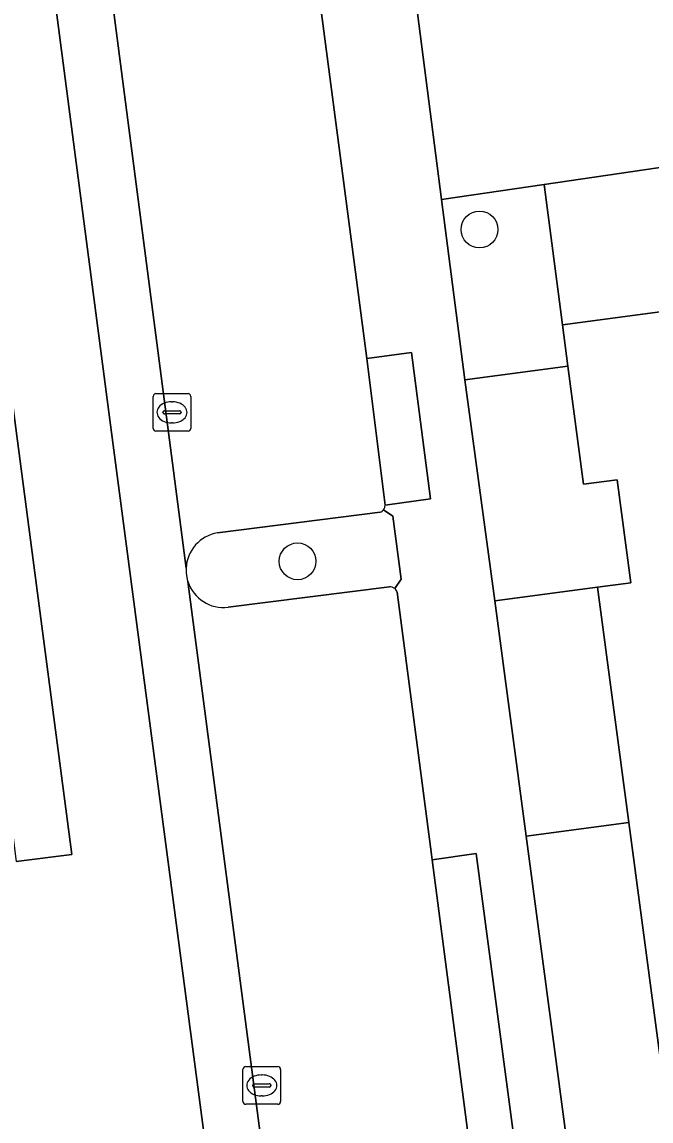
# Model space of a CAD drawing. Extents: x 160554 to 161248, y 385329 to 386506.
# Drawn here: x 161083.72 to 161100.45, y 385929.39 to 385958.61 of the extents above; entities that cross this region are included whole.
import ezdxf

# ---------------------------------------------------------------- set-up
doc = ezdxf.new("R2010")
doc.units = 0
for name, color, linetype in [('IMGEO_Boom', 7, 'Continuous'), ('IMGEO_Groenvoorziening', 7, 'Continuous'), ('IMGEO_Haag', 7, 'Continuous'), ('IMGEO_Hek', 7, 'Continuous'), ('IMGEO_Kolk', 7, 'Continuous'), ('IMGEO_Pand', 7, 'Continuous'), ('IMGEO_Parkeervlak_open', 7, 'Continuous'), ('IMGEO_Rijbaan_lokaal_gesloten', 7, 'Continuous'), ('IMGEO_Rijbaan_lokaal_open', 7, 'Continuous'), ('IMGEO_Voetpad_open', 7, 'Continuous')]:
    doc.layers.add(name, color=color, linetype=linetype)

msp = doc.modelspace()

# ---------------------------------------------------------------- linework, layer by layer
at = {"layer": 'IMGEO_Boom'}
for centre in [(161095.885, 385953.094), (161091.046, 385944.271)]:
    msp.add_circle(centre, 0.489, dxfattribs=at)
at = {"layer": 'IMGEO_Groenvoorziening'}
for points in [[(161132.353, 385923.907), (161130.428, 385938.734), (161127.194, 385962.541), (161093.966, 385960.914), (161094.874, 385953.891), (161097.601, 385954.29), (161108.541, 385955.891), (161109.928, 385945.494), (161112.775, 385924.141), (161115.749, 385901.843), (161118.463, 385881.489), (161121.251, 385860.582), (161122.752, 385849.325), (161123.708, 385842.158), (161122.665, 385842.019), (161112.744, 385840.696), (161112.591, 385841.865), (161109.707, 385841.529), (161110.155, 385838.705)], [(161093.631, 385943.549), (161093.803, 385943.793), (161093.581, 385945.469), (161093.334, 385945.644)], [(161093.238, 385945.578), (161088.917, 385945.028)], [(161089.196, 385943.049), (161093.489, 385943.591)]]:
    msp.add_lwpolyline(points, dxfattribs=at)
msp.add_lwpolyline([(161096.292, 385943.217), (161097.126, 385936.966), (161099.853, 385937.33), (161099.019, 385943.58)], close=True, dxfattribs=at)
for centre, radius, start, end in [((161093.187, 385945.755), 0.185, 286.1256, 322.8914), ((161089.079, 385944.041), 1, 99.3108, 177.4448), ((161089.1, 385944.044), 1.021, 177.6137, 191.3279), ((161088.854, 385943.985), 0.768, 190.6669, 199.3233), ((161089.079, 385944.042), 1, 198.1116, 276.717), ((161093.512, 385943.408), 0.184, 49.8473, 97.1989)]:
    msp.add_arc(centre, radius, start, end, dxfattribs=at)
at = {"layer": 'IMGEO_Haag'}
msp.add_lwpolyline([(161096.292, 385943.217), (161097.126, 385936.966), (161099.853, 385937.33), (161099.019, 385943.58)], close=True, dxfattribs=at)
at = {"layer": 'IMGEO_Hek'}
msp.add_lwpolyline([(161094.874, 385953.891), (161097.601, 385954.29), (161098.088, 385950.557)], dxfattribs=at)
at = {"layer": 'IMGEO_Kolk'}
for p, q in [((161087.205, 385947.805), (161087.205, 385948.657)), ((161087.28, 385948.731), (161088.132, 385948.731)), ((161088.206, 385948.657), (161088.206, 385947.805)), ((161087.507, 385948.274), (161087.905, 385948.274)), ((161087.693, 385948.511), (161087.718, 385948.511)), ((161087.464, 385948.225), (161087.464, 385948.237)), ((161087.902, 385948.188), (161087.504, 385948.188)), ((161087.948, 385948.237), (161087.948, 385948.225)), ((161088.132, 385947.731), (161087.28, 385947.731)), ((161087.716, 385947.951), (161087.691, 385947.951)), ((161089.593, 385929.911), (161089.593, 385930.763)), ((161089.668, 385930.837), (161090.52, 385930.837)), ((161090.594, 385930.763), (161090.594, 385929.911)), ((161090.081, 385930.617), (161090.106, 385930.617)), ((161089.852, 385930.331), (161089.852, 385930.343)), ((161090.29, 385930.294), (161089.892, 385930.294)), ((161089.895, 385930.38), (161090.293, 385930.38)), ((161090.336, 385930.343), (161090.336, 385930.331)), ((161090.104, 385930.057), (161090.079, 385930.057)), ((161090.52, 385929.837), (161089.668, 385929.837))]:
    msp.add_line(p, q, dxfattribs=at)
for points in [[(161087.205, 385947.805), (161087.205, 385948.657)], [(161087.28, 385948.731), (161088.132, 385948.731)], [(161088.206, 385948.657), (161088.206, 385947.805)], [(161088.132, 385947.731), (161087.28, 385947.731)], [(161089.593, 385929.911), (161089.593, 385930.763)], [(161089.668, 385930.837), (161090.52, 385930.837)], [(161090.594, 385930.763), (161090.594, 385929.911)], [(161090.52, 385929.837), (161089.668, 385929.837)]]:
    msp.add_lwpolyline(points, dxfattribs=at)
for centre, radius, start, end in [((161087.282, 385948.655), 0.0765, 91.552, 178.448), ((161087.282, 385948.655), 0.0765, 91.552, 178.448), ((161088.13, 385948.655), 0.0765, 1.552, 88.448), ((161088.13, 385948.655), 0.0765, 1.552, 88.448), ((161087.504, 385948.234), 0.0403, 85.8775, 175.7526), ((161087.909, 385948.236), 0.0386, 1.7309, 96.639), ((161087.501, 385948.224), 0.0366, 178.938, 274.7102), ((161087.905, 385948.231), 0.043, 264.8664, 352.4533), ((161087.282, 385947.807), 0.0765, 181.552, 268.448), ((161087.282, 385947.807), 0.0765, 181.552, 268.448), ((161088.13, 385947.807), 0.0765, 271.552, 358.448), ((161088.13, 385947.807), 0.0765, 271.552, 358.448), ((161089.67, 385930.761), 0.0765, 91.552, 178.448), ((161089.67, 385930.761), 0.0765, 91.552, 178.448), ((161090.518, 385930.761), 0.0765, 1.552, 88.448), ((161090.518, 385930.761), 0.0765, 1.552, 88.448), ((161089.892, 385930.34), 0.0403, 85.8775, 175.7526), ((161089.889, 385930.33), 0.0366, 178.938, 274.7102), ((161090.293, 385930.337), 0.043, 264.8664, 352.4533), ((161090.297, 385930.342), 0.0386, 1.7309, 96.639), ((161089.67, 385929.913), 0.0765, 181.552, 268.448), ((161089.67, 385929.913), 0.0765, 181.552, 268.448), ((161090.518, 385929.913), 0.0765, 271.552, 358.448), ((161090.518, 385929.913), 0.0765, 271.552, 358.448)]:
    msp.add_arc(centre, radius, start, end, dxfattribs=at)
for centre, major_axis, ratio, start_param, end_param in [((161087.692, 385948.231), (-0.387, 0.002), 0.722429, 4.712389, 7.853982), ((161087.717, 385948.231), (-0.39, 0.002), 0.717154, 1.570796, 4.712389), ((161090.08, 385930.337), (-0.387, 0.002), 0.722429, 4.712389, 7.853982), ((161090.105, 385930.337), (-0.39, 0.002), 0.717154, 1.570796, 4.712389)]:
    msp.add_ellipse(centre, major_axis=major_axis, ratio=ratio, start_param=start_param, end_param=end_param, dxfattribs=at)
at = {"layer": 'IMGEO_Pand'}
msp.add_lwpolyline([(161122.665, 385842.019), (161108.009, 385951.88), (161098.088, 385950.557), (161098.235, 385949.46), (161098.654, 385946.321), (161099.545, 385946.44), (161099.91, 385943.699), (161099.019, 385943.58), (161099.853, 385937.33), (161101.275, 385926.677)], dxfattribs=at)
at = {"layer": 'IMGEO_Parkeervlak_open'}
for points in [[(161085.747, 385961.998), (161088.08, 385944.086)], [(161093.373, 385945.761), (161092.891, 385949.666), (161091.314, 385961.682)], [(161088.917, 385945.028), (161093.238, 385945.578)], [(161088.129, 385943.731), (161091.559, 385917.566)], [(161093.489, 385943.591), (161089.196, 385943.049)], [(161094.628, 385936.338), (161094.611, 385936.475), (161093.693, 385943.45)], [(161096.829, 385919.511), (161096.047, 385925.489), (161094.628, 385936.338)]]:
    msp.add_lwpolyline(points, dxfattribs=at)
for centre, radius, start, end in [((161093.187, 385945.755), 0.185, 286.1256, 322.8914), ((161093.18, 385945.76), 0.193, 322.9259, 0.2042), ((161089.079, 385944.041), 1, 99.3108, 177.4448), ((161089.079, 385944.042), 1, 198.1116, 276.717), ((161093.512, 385943.408), 0.184, 49.8473, 97.1989), ((161093.508, 385943.403), 0.191, 14.2134, 49.9013)]:
    msp.add_arc(centre, radius, start, end, dxfattribs=at)
at = {"layer": 'IMGEO_Rijbaan_lokaal_gesloten'}
for points in [[(161079.588, 386008.613), (161079.58, 386008.672), (161078.134, 386008.45), (161086.055, 385948.036), (161095.806, 385874.121), (161097.248, 385874.322), (161096.551, 385879.856), (161095.45, 385888.19), (161095.353, 385888.901), (161092.944, 385907.216), (161092.941, 385907.237), (161091.559, 385917.566), (161088.129, 385943.731)], [(161088.08, 385944.086), (161085.747, 385961.998)]]:
    msp.add_lwpolyline(points, dxfattribs=at)
msp.add_lwpolyline([(161075.617, 386008.135), (161074.169, 386007.952), (161083.425, 385937.348), (161083.564, 385936.29), (161085.041, 385936.476)], close=True, dxfattribs=at)
for centre, radius, start, end in [((161089.1, 385944.044), 1.021, 177.6137, 191.3279), ((161088.854, 385943.985), 0.768, 190.6669, 199.3233)]:
    msp.add_arc(centre, radius, start, end, dxfattribs=at)
at = {"layer": 'IMGEO_Rijbaan_lokaal_open'}
for points in [[(161086.055, 385948.036), (161078.134, 386008.45), (161075.617, 386008.135), (161085.041, 385936.476), (161083.564, 385936.29)], [(161085.726, 385919.607), (161087.218, 385919.823), (161093.321, 385873.775), (161095.806, 385874.121), (161086.055, 385948.036)]]:
    msp.add_lwpolyline(points, dxfattribs=at)
msp.add_lwpolyline([(161097.126, 385936.966), (161098.548, 385926.313), (161101.275, 385926.677), (161099.853, 385937.33)], close=True, dxfattribs=at)
at = {"layer": 'IMGEO_Voetpad_open'}
for points in [[(161096.784, 385919.367), (161097.009, 385919.191), (161097.237, 385917.622), (161098.284, 385917.719), (161099.668, 385917.914), (161099.356, 385920.254), (161098.548, 385926.313), (161097.126, 385936.966), (161096.292, 385943.217), (161095.494, 385949.098), (161094.874, 385953.891), (161093.966, 385960.914), (161093.633, 385962.998), (161088.666, 386000), (161082.13, 386049.396)], [(161091.314, 385961.682), (161092.891, 385949.666), (161094.08, 385949.822), (161094.579, 385945.934), (161093.373, 385945.761)], [(161093.334, 385945.644), (161093.581, 385945.469), (161093.803, 385943.793), (161093.631, 385943.549)], [(161093.693, 385943.45), (161094.611, 385936.475), (161094.628, 385936.338), (161095.797, 385936.505), (161097.239, 385925.634), (161096.047, 385925.489), (161096.829, 385919.511)]]:
    msp.add_lwpolyline(points, dxfattribs=at)
for points in [[(161097.601, 385954.29), (161098.088, 385950.557), (161108.009, 385951.88), (161122.665, 385842.019), (161123.708, 385842.158), (161122.752, 385849.325), (161121.251, 385860.582), (161118.463, 385881.489), (161115.749, 385901.843), (161112.775, 385924.141), (161109.928, 385945.494), (161108.541, 385955.891)], [(161098.088, 385950.557), (161097.601, 385954.29), (161094.874, 385953.891), (161095.494, 385949.098), (161098.235, 385949.46)], [(161092.891, 385949.666), (161093.373, 385945.761), (161094.579, 385945.934), (161094.08, 385949.822)], [(161099.019, 385943.58), (161099.91, 385943.699), (161099.545, 385946.44), (161098.654, 385946.321), (161098.235, 385949.46), (161095.494, 385949.098), (161096.292, 385943.217)], [(161094.628, 385936.338), (161096.047, 385925.489), (161097.239, 385925.634), (161095.797, 385936.505)]]:
    msp.add_lwpolyline(points, close=True, dxfattribs=at)
for centre, radius, start, end in [((161093.18, 385945.76), 0.193, 322.9259, 0.2042), ((161093.508, 385943.403), 0.191, 14.2134, 49.9013)]:
    msp.add_arc(centre, radius, start, end, dxfattribs=at)

doc.saveas('drawing.dxf')
